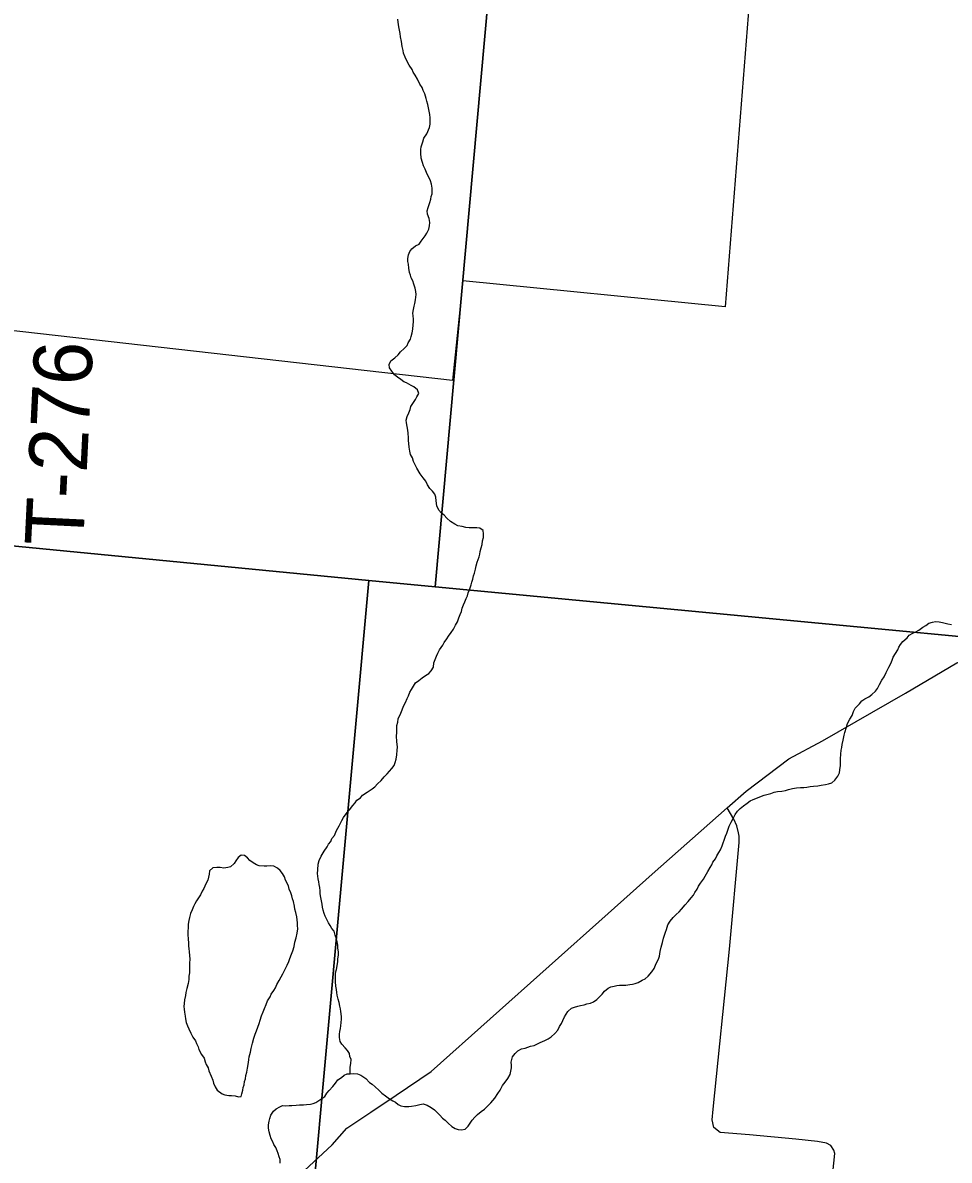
# Model space of a CAD drawing. Extents: x 1310247 to 1664935, y 284496 to 704931.
# Drawn here: x 1496040 to 1500791, y 528049 to 533879 of the extents above; entities that cross this region are included whole.
import ezdxf

# ---------------------------------------------------------------- set-up
doc = ezdxf.new("R2010")
doc.units = 0
for name, color, linetype in [('GM_X_County', 7, 'Continuous'), ('GM_X_County_Road_Text', 7, 'Continuous'), ('GM_X_County_Subdivision_Text', 7, 'Continuous'), ('GM_X_Major_Lake_Text', 7, 'Continuous'), ('GM_X_Minor_River', 7, 'Continuous'), ('GM_X_Minor_River_Text', 7, 'Continuous'), ('GM_X_Township_Subdivision', 7, 'Continuous')]:
    doc.layers.add(name, color=color, linetype=linetype)

msp = doc.modelspace()

# ---------------------------------------------------------------- linework, layer by layer
at = {"layer": 'GM_X_County'}
for points in [[(1498759.4, 537695), (1498155.8, 530987.7), (1497814.5, 531020.1), (1492659, 531520.6), (1493300, 537979.3)], [(1504265.1, 537211.9), (1503657, 530478.8), (1503167.8, 530511.9), (1498155.8, 530987.7), (1498759.4, 537695)], [(1492477.3, 531534), (1492659, 531520.6), (1497814.5, 531020.1), (1497307.8, 525426.7), (1491905.7, 525995.7)], [(1497814.5, 531020.1), (1498155.8, 530987.7), (1503167.8, 530511.9), (1502528.3, 524873.1), (1497307.8, 525426.7)]]:
    msp.add_lwpolyline(points, close=True, dxfattribs=at)
at = {"layer": 'GM_X_County_Road_Text'}
msp.add_lwpolyline([(1497222.8, 527753.9), (1497626.3, 528127.4), (1497701.7, 528213), (1497824.4, 528294.3), (1497954.8, 528382.1), (1498134.3, 528503.5), (1499041.6, 529314), (1499267.1, 529514.8), (1499653, 529854.3), (1499750.5, 529939.5), (1499968.2, 530106.2), (1500141.2, 530197.9), (1500567.4, 530442), (1500829.5, 530598.2), (1500974.2, 530649.9), (1501099.5, 530673.1), (1501291.9, 530684.8), (1501816.2, 530646), (1502000.9, 530629.2), (1504090.8, 530408.3), (1505280.7, 530300.6), (1508204.1, 530036.1)], dxfattribs=at)
at = {"layer": 'GM_X_County_Subdivision_Text'}
msp.add_lwpolyline([(1500194.2, 527984), (1500203.8, 528083.1), (1500199, 528100.2), (1500184.5, 528123.4), (1500162.2, 528136.5), (1500116.2, 528144.9), (1500004.8, 528157.1), (1499767.3, 528178.2), (1499615.7, 528190.4), (1499583.9, 528216.8), (1499574.8, 528255.9), (1499579.7, 528310.5), (1499663.9, 529130.5), (1499714.3, 529676.6), (1499713, 529709.9), (1499711.2, 529727.4), (1499701.1, 529762.1), (1499686.2, 529796.1), (1499653, 529854.3)], dxfattribs=at)
at = {"layer": 'GM_X_Major_Lake_Text'}
msp.add_lwpolyline([(1495967.1, 535565.8), (1496260.8, 535532.4), (1496356.4, 535515.4), (1496370.6, 535681.4), (1496603.5, 535641.7), (1496619.2, 535636.5), (1496984.9, 535568.7), (1496908.7, 534997.9), (1496902.8, 534852.9), (1498495.4, 534847.5), (1498467.7, 534511.4), (1499796.4, 534371.8), (1499642.2, 532422.5), (1498296.6, 532555.9), (1498243.9, 532044.2), (1495419.5, 532365.1)], dxfattribs=at)
at = {"layer": 'GM_X_Minor_River'}
for points in [[(1497423.4, 529389.2), (1497419.9, 529403.3), (1497414.4, 529419.5), (1497406.9, 529437.8), (1497403.5, 529455.9), (1497388.4, 529484.4), (1497382.9, 529500.7), (1497371.4, 529519), (1497359.9, 529533.4), (1497346.2, 529545.9), (1497328.5, 529556.4), (1497310.4, 529557), (1497292.3, 529555.6), (1497278.2, 529556), (1497252.1, 529556.8), (1497238.3, 529563.2), (1497222.5, 529573.7), (1497204.8, 529584.3), (1497193.2, 529598.7), (1497177.6, 529611.2), (1497159.5, 529611.8), (1497145, 529600.2), (1497132.4, 529582.5), (1497123.9, 529568.8), (1497105.3, 529553.3), (1497091.1, 529549.7), (1497070.9, 529546.3), (1497052.9, 529548.9), (1497034.9, 529549.5), (1497014.7, 529548.1), (1496998.2, 529532.6), (1496995.6, 529514.6), (1496993, 529498.7), (1496988.5, 529484.8), (1496979.9, 529465), (1496969, 529441.3), (1496960.5, 529427.5), (1496951.9, 529409.7), (1496941.4, 529394), (1496930.8, 529378.3), (1496922.2, 529362.5), (1496915.8, 529348.7), (1496909.2, 529332.9), (1496900.5, 529313.1), (1496895.9, 529293.2), (1496891.3, 529277.3), (1496888.7, 529259.4), (1496888.2, 529243.3), (1496887.4, 529219.3), (1496886.9, 529203.3), (1496888.2, 529183.2), (1496889.5, 529161.1), (1496891, 529147.1), (1496892.6, 529133), (1496894.1, 529118.9), (1496895.4, 529096.8), (1496896.9, 529080.8), (1496896.1, 529056.7), (1496895.6, 529040.7), (1496895, 529022.7), (1496894.5, 529008.7), (1496892, 528992.7), (1496891.4, 528974.7), (1496888.7, 528954.7), (1496881.9, 528928.9), (1496877.2, 528909), (1496874.7, 528893), (1496869.9, 528871.1), (1496867.3, 528851.2), (1496866.8, 528837.2), (1496868.3, 528823.1), (1496869.8, 528807), (1496873.2, 528786.9), (1496874.7, 528772.8), (1496878.2, 528754.6), (1496885.7, 528738.4), (1496891.2, 528722.2), (1496902.5, 528699.8), (1496911.8, 528679.4), (1496925.3, 528661), (1496930.9, 528646.8), (1496940.4, 528630.5), (1496943.9, 528616.3), (1496957.1, 528589.9), (1496970.6, 528571.4), (1496976, 528553.2), (1496981.6, 528539), (1496991.1, 528522.7), (1496994.6, 528506.5), (1497005.8, 528480.1), (1497015.2, 528459.8), (1497018.6, 528443.7), (1497026.1, 528425.4), (1497037.5, 528407), (1497063, 528388.2), (1497076.9, 528383.7), (1497097, 528381.1), (1497111, 528380.7), (1497129, 528378.1), (1497146.9, 528373.6), (1497161, 528374.9)], [(1497161, 528374.9), (1497163.5, 528389.1), (1497168.1, 528407), (1497170.6, 528420.9), (1497175.1, 528434.8), (1497177.7, 528452.8), (1497182.1, 528466.7), (1497184.7, 528482.6), (1497189.3, 528500.5), (1497191.9, 528520.5), (1497197, 528550.4), (1497199.4, 528564.3), (1497201.9, 528578.3), (1497208.7, 528602.2), (1497211.4, 528622.1), (1497218.2, 528647.9), (1497225.1, 528673.8), (1497231.9, 528695.6), (1497238.4, 528711.5), (1497245.1, 528731.3), (1497251.7, 528749.1), (1497258.3, 528767), (1497265.1, 528788.8), (1497273.8, 528808.6), (1497280.4, 528826.4), (1497289, 528846.2), (1497295.7, 528866), (1497308.4, 528885.7), (1497314.9, 528899.5), (1497327.6, 528919.1), (1497336.1, 528932.9), (1497342.7, 528948.7), (1497355.4, 528970.4), (1497366.1, 528988.1), (1497374.6, 529003.9), (1497381.1, 529017.7), (1497396.2, 529049.3), (1497404.8, 529067.1), (1497409.3, 529083), (1497418.1, 529104.7), (1497424.7, 529122.6), (1497431.5, 529144.4), (1497436.2, 529166.3), (1497442.9, 529188.2), (1497447.8, 529212), (1497450.5, 529234), (1497449.1, 529252.1), (1497449.5, 529266.1), (1497448, 529280.2), (1497446.5, 529296.3), (1497441.2, 529318.5), (1497435.7, 529334.7), (1497434.2, 529350.8), (1497429, 529375), (1497423.4, 529389.2)]]:
    msp.add_lwpolyline(points, dxfattribs=at)
at = {"layer": 'GM_X_Minor_River_Text'}
for points in [[(1498077.1, 533563.3), (1498063.9, 533589.8), (1498052.5, 533610.2), (1498043, 533624.5), (1498037.4, 533638.7), (1498022.1, 533661.2), (1498010.6, 533679.6), (1498001.3, 533701.9), (1497991.9, 533722.2), (1497990.4, 533736.3), (1497985, 533756.5), (1497981.9, 533782.7), (1497976.6, 533806.9), (1497975.2, 533822.9), (1497970, 533849.2), (1497966.6, 533867.3), (1497963.6, 533897.5)], [(1498011, 531860.1), (1498019.7, 531879.9), (1498026.2, 531895.7), (1498030.8, 531911.6), (1498041.3, 531927.3), (1498054, 531946.9), (1498060.5, 531960.8), (1498071.2, 531978.5), (1498063.7, 531996.7), (1498046.2, 532013.3), (1498032.3, 532019.7), (1498008.6, 532032.5), (1497994.8, 532038.9), (1497979.1, 532049.4), (1497961.4, 532062), (1497945.7, 532074.5), (1497932.3, 532093), (1497920.8, 532109.4), (1497919.3, 532127.4), (1497928, 532145.2), (1497948.6, 532160.6), (1497965.1, 532176.1), (1497977.7, 532191.8), (1497996.4, 532209.2), (1498010.9, 532224.8), (1498017.4, 532238.6), (1498028.1, 532256.3), (1498032.5, 532270.2), (1498037.2, 532290.1), (1498039.8, 532308.1), (1498042.5, 532330), (1498043.1, 532346), (1498043.5, 532360.1), (1498042, 532376.1), (1498040.5, 532390.2), (1498043.1, 532408.2), (1498047.7, 532426.1), (1498050.2, 532440), (1498054.8, 532457.9), (1498055.3, 532471.9), (1498057.7, 532485.9), (1498056.2, 532501.9), (1498052.8, 532518.1), (1498045.4, 532538.4), (1498039.9, 532556.6), (1498032.4, 532570.8), (1498028.8, 532584.9), (1498023.3, 532599.2), (1498020, 532621.3), (1498018.6, 532641.4), (1498015.1, 532655.5), (1498015.5, 532669.5), (1498018.2, 532689.5), (1498024.8, 532705.3), (1498035.2, 532719), (1498053.8, 532734.5), (1498072.2, 532743.9), (1498082.8, 532759.6), (1498093.3, 532773.3), (1498103.8, 532787), (1498112.3, 532800.8), (1498123, 532820.5), (1498125.6, 532838.5), (1498128.1, 532854.4), (1498124.8, 532874.5), (1498115.5, 532896.9), (1498114, 532915), (1498118.6, 532930.9), (1498127.5, 532956.6), (1498132.1, 532974.5), (1498134.5, 532988.5), (1498139, 533002.4), (1498139.5, 533016.4), (1498139.9, 533030.4), (1498136.6, 533050.5), (1498131.2, 533068.7), (1498121.7, 533087.1), (1498114.2, 533103.3), (1498103, 533127.7), (1498095.5, 533146), (1498090, 533162.2), (1498082.7, 533184.4), (1498081.6, 533210.5), (1498082.2, 533228.5), (1498082.6, 533242.5), (1498091.5, 533268.3), (1498096.1, 533286.2), (1498113, 533309.8), (1498126.1, 533341.4), (1498128.7, 533359.4), (1498129.3, 533377.4), (1498129.7, 533391.4), (1498128.2, 533407.5), (1498123.1, 533433.7), (1498117.9, 533459.9), (1498112.4, 533476.1), (1498108.9, 533490.2), (1498101.6, 533514.5), (1498094.1, 533530.7), (1498088.6, 533546.9), (1498077.1, 533563.3)], [(1497957.7, 530240.5), (1497958.4, 530260.5), (1497958.9, 530276.5), (1497963.5, 530294.4), (1497966.1, 530310.4), (1497979.1, 530340), (1497985.7, 530357.8), (1497992.3, 530375.7), (1498003, 530395.4), (1498011.7, 530415.2), (1498018.2, 530429), (1498024.8, 530446.8), (1498033.3, 530460.6), (1498043.9, 530478.3), (1498054.6, 530496), (1498071, 530507.5), (1498087.5, 530521), (1498106, 530532.5), (1498122.4, 530544), (1498134.9, 530557.7), (1498145.6, 530575.4), (1498148.3, 530597.3), (1498154.9, 530615.2), (1498161.5, 530633), (1498168, 530646.8), (1498176.6, 530664.6), (1498193.5, 530688.1), (1498202, 530701.9), (1498214.7, 530721.5), (1498223.2, 530735.3), (1498237.8, 530752.9), (1498248.4, 530770.6), (1498259.1, 530790.3), (1498269.8, 530808), (1498276.4, 530827.9), (1498283.1, 530845.7), (1498289.6, 530861.5), (1498294.1, 530877.4), (1498300.8, 530895.2), (1498307.3, 530911.1), (1498313.9, 530926.9), (1498320.3, 530940.7), (1498324.9, 530956.6), (1498331.4, 530972.5), (1498340.3, 530998.2), (1498342.8, 531012.2), (1498347.3, 531026.1), (1498351.9, 531044), (1498356.3, 531057.9), (1498361, 531077.8), (1498365.6, 531095.7), (1498370.2, 531113.5), (1498374.7, 531127.4), (1498381.2, 531141.3), (1498383.7, 531155.2), (1498386.1, 531169.2), (1498390.7, 531187.1), (1498395.3, 531205), (1498397.9, 531222.9), (1498402.5, 531240.8), (1498403.1, 531258.8), (1498401.7, 531276.9), (1498384, 531287.5), (1498368, 531290), (1498353.9, 531290.4), (1498329.8, 531289.2), (1498311.8, 531291.7), (1498293.9, 531296.3), (1498271.9, 531300.9), (1498256.1, 531309.5), (1498234.4, 531322.2), (1498214.9, 531338.8), (1498201.4, 531355.2), (1498187.6, 531365.7), (1498174, 531380.1), (1498162.7, 531402.5), (1498159.6, 531428.7), (1498158.1, 531446.7), (1498152.7, 531462.9), (1498141.1, 531477.3), (1498127.5, 531491.8), (1498116, 531510.2), (1498106.6, 531528.5), (1498093.1, 531546.9), (1498077.7, 531567.4), (1498060.6, 531596), (1498055, 531610.2), (1498043.6, 531630.6), (1498038.2, 531648.8), (1498028.7, 531665.2), (1498025.3, 531683.3), (1498021.9, 531703.4), (1498020.5, 531721.5), (1498019, 531737.6), (1498017.5, 531751.7), (1498016.3, 531775.8), (1498014.7, 531789.8), (1498011.4, 531810), (1498007.9, 531828.1), (1498006.4, 531842.2), (1498011, 531860.1)], [(1499644.2, 529709.5), (1499650.7, 529725.3), (1499655.3, 529741.2), (1499661.9, 529761), (1499672.6, 529780.7), (1499683.3, 529800.4), (1499694, 529820.2), (1499704.7, 529837.9), (1499719.2, 529851.4), (1499735.7, 529865), (1499754.2, 529878.4), (1499770.7, 529889.9), (1499785, 529897.5), (1499807.4, 529906.8), (1499827.7, 529914.2), (1499842, 529919.8), (1499856.2, 529923.4), (1499876.4, 529928.8), (1499892.7, 529934.3), (1499910.9, 529937.7), (1499933.1, 529941), (1499951.3, 529944.5), (1499967.5, 529948), (1499987.7, 529953.4), (1500008, 529956.8), (1500028.1, 529958.2), (1500046.2, 529959.6), (1500060.3, 529961.2), (1500078.5, 529964.6), (1500094.7, 529966.1), (1500116.8, 529967.4), (1500135, 529970.9), (1500157.2, 529974.2), (1500171.4, 529977.8), (1500189.7, 529983.2), (1500204.2, 529996.8), (1500218.9, 530016.4), (1500227.5, 530034.2), (1500230, 530050.1), (1500232.8, 530072.1), (1500233.3, 530090.1), (1500233.9, 530106.1), (1500234.7, 530130.2), (1500237.3, 530150.1), (1500239.8, 530164.1), (1500242.3, 530180), (1500247.1, 530201.9), (1500251.9, 530227.8), (1500256.4, 530241.7), (1500263.3, 530267.5), (1500270, 530287.4), (1500280.7, 530309.1), (1500293.4, 530328.8), (1500300.1, 530348.6), (1500308.7, 530366.4), (1500331.5, 530387.7), (1500342.1, 530403.4), (1500358.5, 530412.9), (1500379, 530424.3), (1500393.4, 530435.9), (1500412.1, 530453.4), (1500422.5, 530467.1), (1500433.2, 530486.8), (1500446, 530508.4), (1500456.6, 530526.1), (1500467.4, 530547.8), (1500480.4, 530575.5), (1500491.1, 530595.2), (1500497.6, 530611), (1500504.2, 530626.9), (1500514.9, 530646.6), (1500527.5, 530664.2), (1500532, 530678.1), (1500540.4, 530691.9), (1500553, 530707.5), (1500575.8, 530726.9), (1500586.3, 530740.6), (1500604.7, 530750), (1500619, 530757.6), (1500635.3, 530765.1), (1500655.9, 530780.5), (1500670.3, 530790.1), (1500686.7, 530801.6), (1500705, 530807.1), (1500721.2, 530810.6), (1500739.2, 530808), (1500757.2, 530805.5), (1500783.1, 530798.7), (1500803, 530794)], [(1497719.5, 528492.2), (1497718.6, 528526.3), (1497723.2, 528544.2), (1497723.8, 528564.2), (1497718.3, 528580.4), (1497714.9, 528596.5), (1497705.3, 528610.9), (1497693.7, 528625.3), (1497676.2, 528643.8), (1497668.7, 528658.1), (1497665.3, 528678.2), (1497663.8, 528694.3), (1497666.3, 528708.3), (1497668.8, 528724.2), (1497671.3, 528738.2), (1497673.8, 528754.1), (1497674.4, 528772.2), (1497674.9, 528786.2), (1497671.7, 528810.3), (1497670.1, 528824.4), (1497666.5, 528838.5), (1497663.1, 528856.7), (1497657.7, 528874.9), (1497652.3, 528895.1), (1497650.8, 528909.2), (1497649.2, 528923.2), (1497645.8, 528941.4), (1497644.5, 528963.5), (1497643.1, 528981.5), (1497643.6, 528995.6), (1497644, 529009.6), (1497648.6, 529025.5), (1497653.3, 529045.4), (1497656, 529067.3), (1497656.4, 529081.4), (1497659, 529099.3), (1497659.6, 529115.3), (1497656.3, 529137.5), (1497656.7, 529151.5), (1497653.3, 529167.6), (1497649.8, 529183.8), (1497642.3, 529202), (1497637, 529222.2), (1497625.4, 529236.6), (1497615.8, 529251), (1497608.2, 529265.2), (1497600.7, 529279.5), (1497591.3, 529299.8), (1497585.7, 529314), (1497580.2, 529330.2), (1497576.7, 529346.4), (1497575.2, 529360.4), (1497571.8, 529378.6), (1497568.3, 529394.7), (1497564.9, 529414.9), (1497565.4, 529428.9), (1497564, 529447), (1497560.4, 529461.1), (1497558.9, 529475.2), (1497555.4, 529491.3), (1497552.2, 529517.5), (1497552.9, 529537.5), (1497555.8, 529565.5), (1497560.5, 529585.4), (1497571.2, 529607.1), (1497586.2, 529632.7), (1497600.9, 529654.3), (1497607.4, 529668.1), (1497619.9, 529681.7), (1497624.5, 529697.6), (1497639, 529713.2), (1497649.9, 529738.9), (1497662.8, 529762.6), (1497669.2, 529776.4), (1497675.7, 529790.2), (1497684.3, 529806), (1497703.2, 529831.5), (1497715.7, 529845.1), (1497732.5, 529866.6), (1497745, 529880.3), (1497753.5, 529894.1), (1497771.9, 529905.5), (1497782.4, 529919.2), (1497807, 529934.5), (1497831.7, 529951.8), (1497846.2, 529963.3), (1497858.7, 529977), (1497877.3, 529994.4), (1497894, 530014), (1497908.6, 530029.5), (1497921.1, 530043.2), (1497933.6, 530056.8), (1497944.2, 530072.5), (1497950.7, 530086.4), (1497955.3, 530104.3), (1497958, 530126.2), (1497960.8, 530150.2), (1497961.3, 530166.2), (1497958.2, 530194.4), (1497957.2, 530222.5), (1497957.7, 530240.5)], [(1498423.3, 528326.2), (1498440, 528343.7), (1498460.8, 528367.1), (1498475.7, 528390.7), (1498488.3, 528408.3), (1498501.1, 528432), (1498513.8, 528449.6), (1498528.4, 528467.2), (1498539.2, 528488.9), (1498543.7, 528504.8), (1498546.3, 528522.8), (1498546.8, 528536.8), (1498545.2, 528550.9), (1498547.7, 528564.8), (1498552.2, 528578.7), (1498564.8, 528596.4), (1498579.3, 528609.9), (1498597.7, 528619.4), (1498615.9, 528622.8), (1498630.1, 528628.4), (1498644.4, 528634), (1498662.6, 528637.4), (1498678.9, 528644.9), (1498693.2, 528652.5), (1498717.6, 528661.8), (1498734, 528671.3), (1498750.4, 528680.8), (1498769.1, 528698.3), (1498783.7, 528715.9), (1498792.3, 528733.6), (1498802.9, 528749.4), (1498809.5, 528765.2), (1498818.1, 528783), (1498826.6, 528796.7), (1498835, 528810.5), (1498853.7, 528828), (1498870, 528833.5), (1498886.2, 528839), (1498900.4, 528842.5), (1498918.6, 528846), (1498932.8, 528849.6), (1498951, 528853), (1498967.3, 528860.5), (1498983.7, 528872), (1498998.3, 528885.6), (1499010.8, 528899.3), (1499023.3, 528914.9), (1499041.9, 528930.4), (1499056.2, 528937.9), (1499072.4, 528941.4), (1499086.6, 528945), (1499100.7, 528946.6), (1499114.8, 528946.2), (1499132.8, 528945.6), (1499153, 528949), (1499167.2, 528950.6), (1499181.3, 528954.1), (1499195.6, 528959.7), (1499216.1, 528971.1), (1499232.4, 528978.6), (1499246.9, 528992.2), (1499265.7, 529013.7), (1499278.3, 529031.3), (1499284.9, 529049.1), (1499291.4, 529063), (1499300, 529078.7), (1499304.5, 529094.6), (1499309.3, 529118.5), (1499314, 529140.4), (1499320.9, 529164.3), (1499325.6, 529186.2), (1499336.7, 529217.9), (1499341.2, 529231.8), (1499348, 529255.6), (1499360.6, 529273.3), (1499375.3, 529292.9), (1499389.9, 529308.4), (1499406.4, 529322), (1499418.9, 529335.6), (1499437.7, 529357.1), (1499452.3, 529374.7), (1499467.1, 529394.3), (1499479.6, 529407.9), (1499486, 529421.7), (1499498.6, 529437.4), (1499505.2, 529453.2), (1499515.7, 529468.9), (1499530.4, 529488.5), (1499539, 529504.3), (1499553.8, 529527.9), (1499564.6, 529549.6), (1499573.1, 529563.3), (1499579.6, 529577.2), (1499592.1, 529592.8), (1499598.7, 529608.7), (1499609.3, 529626.4), (1499617.8, 529640.1), (1499626.5, 529659.9), (1499631, 529675.8), (1499637.5, 529689.6), (1499644.2, 529709.5)], [(1497360.8, 528034.3), (1497359.4, 528052.3), (1497355.9, 528066.5), (1497350.4, 528082.7), (1497344.8, 528096.9), (1497337.3, 528113.2), (1497327.8, 528129.5), (1497322.2, 528143.7), (1497314.7, 528157.9), (1497309.2, 528176.2), (1497303.8, 528194.4), (1497300.4, 528212.5), (1497301, 528230.5), (1497303.6, 528248.5), (1497308, 528262.4), (1497312.7, 528280.3), (1497325.4, 528299.9), (1497339.8, 528311.5), (1497358.3, 528322.9), (1497372.5, 528328.5), (1497388.6, 528328), (1497406.7, 528329.5), (1497420.8, 528329), (1497442.9, 528330.4), (1497459, 528331.9), (1497479.2, 528333.2), (1497495.3, 528334.8), (1497515.4, 528336.1), (1497529.6, 528339.7), (1497543.8, 528345.3), (1497558.2, 528354.9), (1497574.6, 528364.4), (1497589.1, 528376), (1497599.6, 528391.7), (1497612.1, 528405.3), (1497630.9, 528426.8), (1497643.6, 528444.4), (1497656.1, 528460.1), (1497674.7, 528473.5), (1497689.1, 528485.1), (1497703.3, 528490.7), (1497719.5, 528492.2), (1497737.6, 528493.6), (1497757.6, 528491), (1497773.5, 528484.5), (1497799, 528467.7), (1497818.4, 528447), (1497832.2, 528438.6), (1497847.8, 528424.1), (1497865.4, 528407.5), (1497881, 528393), (1497900.6, 528378.4), (1497920.2, 528363.7), (1497937.9, 528353.2), (1497951.8, 528346.7), (1497965.4, 528334.3), (1497979.3, 528327.8), (1497997.2, 528323.3), (1498019.4, 528324.6), (1498033.5, 528326.2), (1498055.7, 528329.5), (1498076, 528334.9), (1498094.2, 528338.3), (1498114.1, 528331.7), (1498133.7, 528319.1), (1498151.4, 528306.5), (1498165.1, 528294), (1498178.6, 528279.6), (1498192.2, 528265.1), (1498206, 528254.7), (1498221.5, 528238.2), (1498241, 528221.5), (1498256.8, 528211), (1498272.7, 528206.5), (1498290.7, 528204), (1498308.9, 528207.4), (1498323.5, 528223), (1498334, 528238.7), (1498344.6, 528254.4), (1498359.2, 528270), (1498371.7, 528283.7), (1498390.3, 528299.1), (1498408.7, 528310.6), (1498423.3, 528326.2)]]:
    msp.add_lwpolyline(points, dxfattribs=at)

# ---------------------------------------------------------------- texts
at = {"layer": 'GM_X_Township_Subdivision'}
msp.add_text('T-276', height=300, rotation=87.19407, dxfattribs=at).set_placement((1496349.5, 531191.4))

doc.saveas('drawing.dxf')
